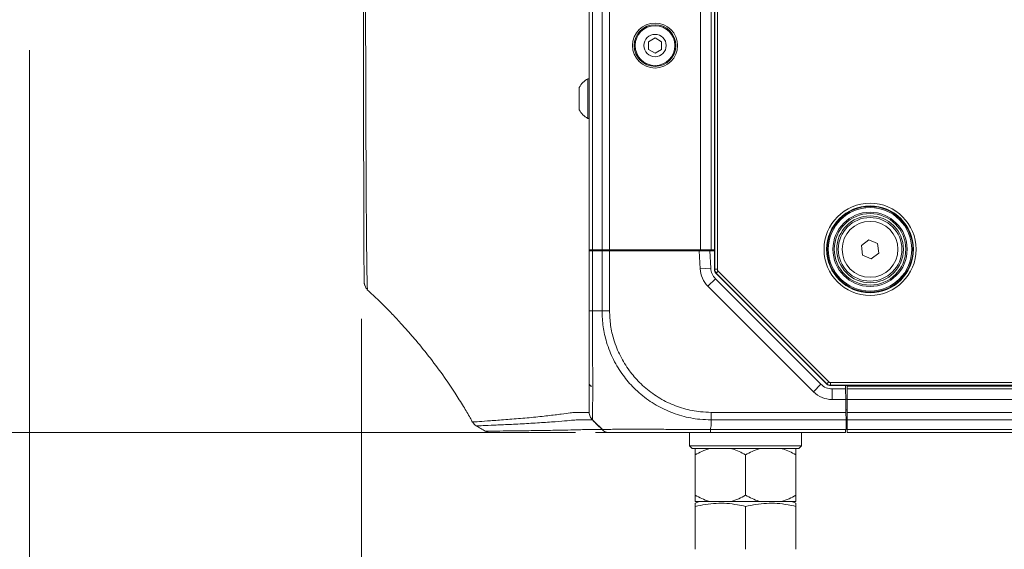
# Model space of a CAD drawing. Header units: millimetres. Extents: x 0 to 1118, y 0 to 864.
# Tile 271 of 390: x 759 to 806, y 378 to 403. Entities that reach past the tile are written whole.
import ezdxf

# ---------------------------------------------------------------- set-up
doc = ezdxf.new("R2010")
doc.units = ezdxf.units.MM
doc.styles.add('SLDTEXTSTYLE0', font='TXT', dxfattribs={"width": 0.605})
doc.dimstyles.new('SLDDIMSTYLE0', dxfattribs={"dimtxt": 3.175, "dimasz": 3.302, "dimexe": 0, "dimexo": 0.0625, "dimgap": 0.79375, "dimtad": 0, "dimtih": 1, "dimtoh": 1, "dimdec": 1, "dimlfac": 4, "dimrnd": 1e-09, "dimzin": 12, "dimdsep": 46, "dimtxsty": 'SLDTEXTSTYLE0', "dimsah": 1, "dimcen": 0.09, "dimadec": 0, "dimazin": 3, "dimtfac": 1, "dimtofl": 0, "dimtmove": 0, "dimatfit": 3, "dimfxl": 1, "dimfrac": 2, "dimtolj": 1, "dimtzin": 12, "dimarcsym": 0})
doc.dimstyles.new('SLDDIMSTYLE5', dxfattribs={"dimtxt": 3.175, "dimasz": 3.302, "dimexe": 0, "dimexo": 0.0625, "dimgap": 0.79375, "dimtad": 0, "dimtih": 1, "dimtoh": 1, "dimlfac": 4, "dimrnd": 1e-09, "dimzin": 4, "dimdsep": 46, "dimtxsty": 'SLDTEXTSTYLE0', "dimsah": 1, "dimcen": 0.09, "dimadec": 0, "dimazin": 1, "dimtfac": 1, "dimtofl": 0, "dimtmove": 0, "dimatfit": 3, "dimfxl": 1, "dimfrac": 2, "dimtolj": 1, "dimtzin": 12, "dimarcsym": 0})

# ---------------------------------------------------------------- blocks, each defined once
blk = doc.blocks.new('_D_17')
at = {"color": 7, "linetype": 'Continuous', "lineweight": 0}
for p, q in [((900.769, 417.364), (739.354, 417.364)), ((740.954, 417.364), (740.954, 402.787)), ((740.954, 383.339), (740.954, 397.915)), ((785.651, 383.339), (739.354, 383.339))]:
    blk.add_line(p, q, dxfattribs=at)
for points in [[(740.954, 417.364), (740.446, 414.062), (741.462, 414.062)], [(740.954, 383.339), (741.462, 386.641), (740.446, 386.641)]]:
    blk.add_solid(points, dxfattribs=at)
at = {"color": 7, "linetype": 'Continuous', "lineweight": 0, "insert": (735.497, 402.008), "char_height": 3.175, "attachment_point": 1, "style": 'SLDTEXTSTYLE0'}
blk.add_mtext('136.1', dxfattribs=at)
blk = doc.blocks.new('_D_18')
at = {"color": 7, "linetype": 'Continuous', "lineweight": 0}
for p, q in [((759.883, 401.364), (759.883, 344.453)), ((793.669, 358.501), (793.669, 344.453)), ((759.883, 346.053), (775.321, 346.053)), ((793.669, 346.053), (778.231, 346.053))]:
    blk.add_line(p, q, dxfattribs=at)
for points in [[(759.883, 346.053), (763.185, 345.545), (763.185, 346.561)], [(793.669, 346.053), (790.367, 346.561), (790.367, 345.545)]]:
    blk.add_solid(points, dxfattribs=at)
at = {"color": 7, "linetype": 'Continuous', "lineweight": 0, "insert": (775.321, 347.709), "char_height": 3.175, "attachment_point": 1, "style": 'SLDTEXTSTYLE0'}
blk.add_mtext('A', dxfattribs=at)
blk = doc.blocks.new('_D_19')
at = {"color": 7, "linetype": 'Continuous', "lineweight": 0}
for p, q in [((1014.794, 382.696), (1014.794, 344.453)), ((793.669, 358.501), (793.669, 344.453)), ((793.669, 346.053), (897.562, 346.053)), ((1014.794, 346.053), (910.902, 346.053))]:
    blk.add_line(p, q, dxfattribs=at)
for points in [[(793.669, 346.053), (796.971, 345.545), (796.971, 346.561)], [(1014.794, 346.053), (1011.492, 346.561), (1011.492, 345.545)]]:
    blk.add_solid(points, dxfattribs=at)
at = {"color": 7, "linetype": 'Continuous', "lineweight": 0, "insert": (897.562, 347.709), "char_height": 3.175, "attachment_point": 1, "style": 'SLDTEXTSTYLE0'}
blk.add_mtext('884.50', dxfattribs=at)
blk = doc.blocks.new('_D_20')
at = {"color": 7, "linetype": 'Continuous', "lineweight": 0}
for p, q in [((775.544, 388.699), (775.544, 352.159)), ((793.669, 358.501), (793.669, 352.159)), ((775.544, 353.759), (793.669, 353.759)), ((793.669, 353.759), (800.609, 353.759))]:
    blk.add_line(p, q, dxfattribs=at)
for points in [[(775.544, 353.759), (778.846, 353.251), (778.846, 354.267)], [(793.669, 353.759), (790.367, 354.267), (790.367, 353.251)]]:
    blk.add_solid(points, dxfattribs=at)
at = {"color": 7, "linetype": 'Continuous', "lineweight": 0, "insert": (800.609, 355.416), "char_height": 3.175, "attachment_point": 1, "style": 'SLDTEXTSTYLE0'}
blk.add_mtext('72.5', dxfattribs=at)

msp = doc.modelspace()

# ---------------------------------------------------------------- linework, layer by layer
at = {"color": 7, "linetype": 'Continuous', "lineweight": 15}
for p, q in [((792.1997, 391.031), (792.1997, 449.6462)), ((786.2944, 391.9636), (786.2944, 448.7136)), ((792.0444, 391.9636), (792.0444, 448.7136)), ((789.3979, 401.9495), (789.0854, 401.769)), ((789.7104, 401.769), (789.3979, 401.9495)), ((789.0854, 401.769), (789.0854, 401.4082)), ((789.0854, 401.4082), (789.3979, 401.2278)), ((789.3979, 401.2278), (789.7104, 401.4082)), ((789.7104, 401.4082), (789.7104, 401.769)), ((786.2944, 400.0261), (786.2294, 400.0261)), ((786.2294, 400.0261), (786.2294, 399.0886)), ((785.8244, 399.6164), (785.8244, 399.0886)), ((785.8244, 399.0886), (785.8244, 398.5609)), ((786.2294, 399.0886), (786.2294, 398.1511)), ((786.2294, 398.1511), (786.2944, 398.1511)), ((786.2934, 394.5231), (786.2934, 394.0488)), ((799.1326, 392.1568), (799.4902, 392.4258)), ((799.1868, 391.7127), (799.1326, 392.1568)), ((799.4902, 392.4258), (799.9019, 392.2506)), ((799.9019, 392.2506), (799.9561, 391.8064)), ((786.2944, 391.9136), (786.2944, 391.9636)), ((786.2944, 391.9636), (786.4408, 391.9636)), ((786.2944, 389.0891), (786.2944, 391.9136)), ((786.2944, 391.9136), (786.4408, 391.9136)), ((786.4408, 391.9636), (786.8979, 391.9636)), ((786.4408, 391.9136), (786.8979, 391.9136)), ((786.8202, 391.9636), (786.8194, 391.9136)), ((786.8979, 391.9636), (787.2515, 391.9636)), ((786.8979, 391.9136), (787.2515, 391.9136)), ((787.2515, 391.9636), (791.5444, 391.9636)), ((787.2515, 391.9136), (791.4854, 391.9136)), ((787.2935, 391.9636), (787.2944, 391.9136)), ((787.4444, 391.9136), (787.4444, 391.9636)), ((788.0452, 391.9636), (788.0443, 391.9136)), ((790.8435, 391.9636), (790.8444, 391.9136)), ((791.0069, 391.9136), (791.0069, 391.9636)), ((791.4854, 391.9136), (791.986, 391.9136)), ((791.5069, 391.9636), (791.5069, 391.9136)), ((791.5444, 391.9636), (792.0444, 391.9636)), ((791.986, 391.9136), (792.0293, 391.0886)), ((791.986, 391.9136), (792.1997, 391.9136)), ((792.1997, 391.9636), (792.0444, 391.9636)), ((799.5985, 391.5375), (799.1868, 391.7127)), ((799.9561, 391.8064), (799.5985, 391.5375)), ((797.4975, 385.6297), (792.2729, 390.8543)), ((792.2479, 390.5975), (797.2247, 385.6208)), ((775.8357, 390.0971), (775.8364, 390.0952)), ((1003.4144, 385.5565), (797.6743, 385.5565)), ((797.755, 385.4011), (798.3883, 385.4011)), ((798.3883, 385.4011), (798.3856, 385.5565)), ((798.3883, 385.4011), (798.397, 384.9011)), ((798.4569, 385.5565), (798.4569, 385.4011)), ((798.4569, 385.4011), (798.4569, 384.9011)), ((798.4569, 385.4011), (1002.6319, 385.4011)), ((798.3968, 384.9136), (798.4569, 384.9136)), ((798.397, 384.9011), (798.4076, 384.2957)), ((798.4569, 384.9011), (798.4569, 384.2957)), ((798.4569, 384.4136), (798.4055, 384.4136)), ((798.4069, 384.3386), (798.4082, 384.4136)), ((798.4076, 384.2957), (798.4138, 383.9422)), ((798.4569, 384.2957), (798.4569, 383.9422)), ((780.8172, 383.8473), (780.8174, 383.847)), ((786.7371, 383.6459), (786.4408, 383.9421)), ((798.4217, 383.4851), (798.4138, 383.9422)), ((798.4569, 383.9422), (798.4569, 383.4851)), ((781.4127, 383.4085), (781.4111, 383.4084)), ((791.0319, 383.3386), (791.0319, 382.7136)), ((798.3894, 383.3386), (792.0189, 383.3386)), ((796.3069, 382.7136), (796.3069, 383.3386)), ((798.392, 383.4851), (798.3894, 383.3386)), ((798.392, 383.4851), (798.4069, 383.4851)), ((798.4069, 383.4851), (798.4217, 383.4851)), ((798.4569, 383.6886), (798.4182, 383.6886)), ((798.4569, 383.4851), (798.4569, 383.3386)), ((798.4569, 383.3386), (1002.6319, 383.3386)), ((791.0319, 382.7136), (791.1569, 382.5886)), ((791.0319, 382.7136), (793.6694, 382.7136)), ((793.6694, 382.5886), (791.1569, 382.5886)), ((793.6694, 382.7136), (796.3069, 382.7136)), ((796.1819, 382.5886), (793.6694, 382.5886)), ((796.1819, 382.5886), (796.3069, 382.7136)), ((791.2944, 382.2918), (791.2944, 380.3855)), ((793.6694, 382.2918), (793.6694, 380.3855)), ((796.0444, 382.2918), (796.0444, 380.3855)), ((791.4887, 380.0886), (791.2937, 380.0098)), ((791.2944, 380.0886), (791.9768, 380.0886)), ((791.9768, 380.0886), (792.9869, 380.0886)), ((792.9869, 380.0886), (794.3518, 380.0886)), ((794.3518, 380.0886), (795.3619, 380.0886)), ((795.3619, 380.0886), (796.0444, 380.0886)), ((796.045, 380.0098), (795.85, 380.0886)), ((791.2937, 379.8613), (791.2937, 377.8386)), ((793.6694, 379.8613), (793.6694, 377.8386)), ((796.045, 379.8613), (796.045, 377.8386))]:
    msp.add_line(p, q, dxfattribs=at)
at = {"color": 9, "linetype": 'Continuous', "lineweight": 0}
for p, q in [((792.2172, 391.0383), (792.2172, 449.639)), ((792.3422, 449.639), (792.3422, 391.0383)), ((786.4408, 391.9636), (786.4408, 448.7136)), ((786.8979, 391.9636), (786.8979, 448.7136)), ((787.2515, 391.9636), (787.2515, 448.7136)), ((791.5444, 391.9636), (791.5444, 448.7136)), ((786.4172, 391.9636), (786.4172, 391.9136)), ((786.4408, 391.9136), (786.4408, 389.0887)), ((786.8979, 389.0887), (786.8979, 391.9136)), ((787.2515, 391.9136), (787.2515, 389.0891)), ((791.53, 391.0625), (791.4854, 391.9136)), ((792.0293, 391.0886), (791.53, 391.0625)), ((792.1997, 391.031), (792.2172, 391.0383)), ((792.2172, 391.0383), (792.3422, 391.0383)), ((792.2904, 390.8615), (792.2729, 390.8543)), ((792.2904, 390.8615), (792.3788, 390.9499)), ((797.5048, 385.6472), (792.2904, 390.8615)), ((792.3788, 390.9499), (797.5931, 385.7356)), ((792.2479, 390.5975), (791.8944, 390.244)), ((796.8711, 385.2672), (791.8944, 390.244)), ((786.4408, 389.0886), (786.8979, 389.0886)), ((797.2247, 385.6208), (796.8711, 385.2672)), ((797.4975, 385.6297), (797.5048, 385.6472)), ((797.5048, 385.6472), (797.5931, 385.7356)), ((797.6815, 385.699), (1003.4072, 385.699)), ((797.6815, 385.699), (797.6815, 385.574)), ((797.6815, 385.574), (797.6743, 385.5565)), ((1003.4072, 385.574), (797.6815, 385.574)), ((797.755, 385.4011), (797.755, 384.9011)), ((798.4569, 385.5261), (1002.6319, 385.5261)), ((798.397, 384.9011), (797.755, 384.9011)), ((798.4569, 384.9011), (1002.6319, 384.9011)), ((792.0449, 384.2957), (798.4076, 384.2957)), ((798.4069, 384.3386), (798.4069, 384.4136)), ((798.4569, 384.2957), (1002.6319, 384.2957)), ((798.4138, 383.9422), (792.0444, 383.9422)), ((792.0444, 383.646), (792.0444, 383.9421)), ((798.4569, 383.9422), (1002.6319, 383.9422)), ((792.0164, 383.4851), (798.392, 383.4851)), ((798.4584, 383.6886), (798.4182, 383.6911)), ((798.4569, 383.4851), (1002.6319, 383.4851))]:
    msp.add_line(p, q, dxfattribs=at)
at = {"color": 7, "linetype": 'Continuous', "lineweight": 15}
for centre, radius in [((789.3979, 401.5886), 1.0625), ((789.3979, 401.5886), 0.9837), ((789.3979, 401.5886), 0.9375), ((789.3979, 401.5886), 0.5278), ((799.5444, 391.9816), 1.75), ((799.5444, 391.9816), 1.6875), ((799.5444, 391.9816), 1.575), ((799.5444, 391.9816), 1.5)]:
    msp.add_circle(centre, radius, dxfattribs=at)
at = {"color": 9, "linetype": 'Continuous', "lineweight": 0}
for radius in [2.1728, 2.0479, 2.021, 1.971, 1.3179]:
    msp.add_circle((799.5444, 391.9816), radius, dxfattribs=at)
at = {"color": 7, "linetype": 'Continuous', "lineweight": 15}
for centre, radius, start, end in [((786.768, 399.0886), 1.0813, 119.88215, 150.7838), ((786.768, 399.0886), 1.0813, 209.2162, 240.11785), ((792.7783, 391.1279), 0.75, 183, 225), ((786.4194, 385.649), 0.125, 180, 269), ((797.755, 386.1511), 0.75, 225, 270), ((781.6401, 383.8386), 0.5, 241.97962, 270.1985), ((787.2515, 383.8386), 0.5, 256.51035, 270)]:
    msp.add_arc(centre, radius, start, end, dxfattribs=at)
at = {"color": 9, "linetype": 'Continuous', "lineweight": 0}
for centre, radius, start, end in [((792.7783, 391.1279), 1.25, 183, 225), ((792.4672, 391.0383), 0.25, 180.00361, 224.99639), ((797.6815, 385.824), 0.25, 225.00361, 269.99639), ((797.755, 386.1511), 1.25, 225, 270)]:
    msp.add_arc(centre, radius, start, end, dxfattribs=at)
at = {"color": 7, "linetype": 'Continuous', "lineweight": 15}
for centre, major_axis in [((792.4498, 391.0311), (0.231, 0.0957)), ((797.6743, 385.8065), (0.0957, 0.231))]:
    msp.add_ellipse(centre, major_axis=major_axis, ratio=0.9998216, start_param=2.7489567, end_param=3.5342286, dxfattribs=at)
at = {"color": 9, "linetype": 'Continuous', "lineweight": 0}
for centre, major_axis in [((792.4672, 391.0383), (0.1155, 0.0478)), ((797.6815, 385.824), (0.0478, 0.1155))]:
    msp.add_ellipse(centre, major_axis=major_axis, ratio=0.9998216, start_param=2.7489567, end_param=3.5342286, dxfattribs=at)
at = {"color": 7, "linetype": 'Continuous', "lineweight": 15}
for points, knots in [([(775.8347, 450.5993), (775.817, 450.5831), (775.7736, 450.5432), (775.7308, 450.4696), (775.7029, 450.4017), (775.6903, 450.3553), (775.6831, 450.3192), (775.6793, 450.2895), (775.6771, 450.2634), (775.6753, 450.229), (775.6734, 450.1639), (775.6709, 450.0197), (775.6684, 449.7848), (775.6659, 449.4682), (775.6635, 449.0775), (775.6613, 448.612), (775.6592, 448.073), (775.6571, 447.46), (775.6552, 446.775), (775.6534, 446.0198), (775.6516, 445.1961), (775.65, 444.3054), (775.6485, 443.3535), (775.6471, 442.3448), (775.6458, 441.2822), (775.6445, 440.1646), (775.6434, 438.9907), (775.6424, 437.7637), (775.6414, 436.4873), (775.6406, 435.1655), (775.6398, 433.8024), (775.6391, 432.4029), (775.6385, 430.9717), (775.638, 429.5139), (775.6376, 428.0345), (775.6372, 426.5384), (775.637, 425.0304), (775.6368, 423.5162), (775.6367, 421.9994), (775.6367, 420.4801), (775.6367, 418.9569), (775.6368, 417.4308), (775.6369, 415.9065), (775.6372, 414.389), (775.6375, 412.8833), (775.6379, 411.3947), (775.6384, 409.9286), (775.639, 408.4901), (775.6397, 407.0845), (775.6404, 405.7164), (775.6413, 404.3904), (775.6422, 403.1106), (775.6432, 401.8814), (775.6443, 400.7047), (775.6455, 399.5782), (775.6468, 398.5034), (775.6482, 397.4834), (775.6497, 396.5233), (775.6513, 395.6252), (775.6531, 394.7914), (775.6549, 394.024), (775.6568, 393.3282), (775.6588, 392.7047), (775.6609, 392.1534), (775.6632, 391.6742), (775.6655, 391.2696), (775.6679, 390.9414), (775.6705, 390.691), (775.6729, 390.5168), (775.6761, 390.4449), (775.6774, 390.4025), (775.6852, 390.3491), (775.6987, 390.2914), (775.7325, 390.2087), (775.7752, 390.1319), (775.8198, 390.0968), (775.8293, 390.0893)], [0, 0, 0, 0, 0.0007756, 0.0019104, 0.0028214, 0.0035884, 0.0045035, 0.006066, 0.0087547, 0.0137513, 0.0256427, 0.0415151, 0.0583405, 0.0748353, 0.0912017, 0.1074499, 0.1237722, 0.1401028, 0.1564332, 0.1727708, 0.1891218, 0.205492, 0.2218854, 0.2381333, 0.2542593, 0.2704577, 0.2867239, 0.3030511, 0.3194301, 0.3358494, 0.3522961, 0.3687561, 0.3852105, 0.4016452, 0.4180472, 0.4344055, 0.4507112, 0.4669584, 0.4831092, 0.4992258, 0.5154199, 0.5316861, 0.5480167, 0.5644016, 0.5808286, 0.5972843, 0.6137545, 0.6302203, 0.6466675, 0.663084, 0.6794592, 0.6957852, 0.712057, 0.7282456, 0.7444341, 0.7607306, 0.7770277, 0.7933322, 0.8096497, 0.8259848, 0.8423435, 0.8587107, 0.8749455, 0.8912598, 0.9076285, 0.9240267, 0.9404294, 0.9568195, 0.973214, 0.9897559, 0.9946079, 0.9961734, 0.9971832, 0.9981673, 0.9996123, 1, 1, 1, 1]), ([(775.8203, 390.0782), (776.0031, 389.9081), (776.3986, 389.5401), (776.942, 388.9872), (777.4152, 388.4826), (777.7909, 388.0631), (778.244, 387.5374), (778.8104, 386.8383), (779.4226, 386.0102), (779.9403, 385.2457), (780.3409, 384.6056), (780.6134, 384.146), (780.7503, 383.898), (780.7876, 383.8305)], [0, 0, 0, 0, 0.0972439, 0.2104128, 0.295157, 0.3586654, 0.4223449, 0.5552091, 0.6933858, 0.8026852, 0.8948245, 0.971375, 1, 1, 1, 1]), ([(786.2944, 384.2958), (786.2944, 384.3241), (786.2944, 384.3725), (786.2944, 384.7099), (786.2944, 385.1318), (786.2944, 385.6767), (786.2944, 386.318), (786.2944, 387.0266), (786.2944, 387.7971), (786.2944, 388.4952), (786.2944, 388.9289), (786.2944, 389.0891)], [0, 0, 0, 0, 0.1584128, 0.2711139, 0.3838354, 0.4991898, 0.6083334, 0.7174776, 0.826751, 0.9360043, 1, 1, 1, 1]), ([(780.799, 383.8337), (780.8215, 383.8), (780.8659, 383.7338), (780.9396, 383.6742), (780.9835, 383.6533), (780.9942, 383.6482)], [0, 0, 0, 0, 0.4384091, 0.8625383, 1, 1, 1, 1]), ([(786.4351, 383.9518), (786.5457, 383.843), (786.7057, 383.6855), (786.8761, 383.5338), (786.9287, 383.4869)], [0, 0, 0, 0, 0.6913844, 1, 1, 1, 1]), ([(780.9609, 383.6591), (781.0321, 383.617), (781.1746, 383.5329), (781.3171, 383.4487), (781.3883, 383.4066)], [0, 0, 0, 0, 0.4999928, 1, 1, 1, 1]), ([(784.3344, 383.3386), (784.1076, 383.3386), (783.6743, 383.3386), (782.9442, 383.3386), (782.373, 383.3386), (781.936, 383.3386), (781.6733, 383.3386), (781.6686, 383.3386), (781.6666, 383.3386)], [0, 0, 0, 0, 0.1896358, 0.3622731, 0.535195, 0.708019, 0.8805566, 1, 1, 1, 1]), ([(787.2515, 383.3386), (787.2311, 383.3386), (787.1905, 383.3386), (787.0487, 383.3386), (786.6833, 383.3386), (786.5869, 383.3386)], [0, 0, 0, 0, 0.4240406, 0.8480633, 1, 1, 1, 1]), ([(786.8978, 383.4851), (786.8846, 383.4984), (786.8403, 383.5426), (786.7884, 383.5945), (786.7487, 383.6343), (786.7394, 383.6436), (786.7375, 383.6455), (786.7371, 383.6459)], [0, 0, 0, 0, 0.2452024, 0.8175352, 0.9606824, 0.9921507, 1, 1, 1, 1]), ([(786.8979, 383.4851), (786.8979, 383.4851), (786.8979, 383.485), (786.8969, 383.4849), (786.8959, 383.4848)], [0, 0, 0, 0, 0.000078, 1, 1, 1, 1]), ([(792.0189, 383.3386), (791.6509, 383.3386), (791.0124, 383.3386), (790.1496, 383.3386), (789.3754, 383.3386), (788.689, 383.3386), (788.12, 383.3386), (787.7012, 383.3386), (787.4118, 383.3386), (787.2719, 383.3386), (787.2569, 383.3386), (787.2514, 383.3386)], [0, 0, 0, 0, 0.1476521, 0.2562048, 0.3647764, 0.4995885, 0.6089422, 0.7182918, 0.8277419, 0.9371756, 1, 1, 1, 1]), ([(791.9768, 382.5886), (791.8538, 382.5483), (791.6191, 382.4715), (791.3991, 382.3497), (791.2944, 382.2918)], [0, 0, 0, 0, 0.5238131, 1, 1, 1, 1]), ([(791.2944, 382.2918), (791.2944, 382.3123), (791.2944, 382.4366), (791.2944, 382.5195), (791.2944, 382.5886)], [0, 0, 0, 0, 0.1650136, 1, 1, 1, 1]), ([(793.6694, 382.2918), (793.4655, 382.3989), (793.243, 382.5159), (793.0067, 382.583), (792.9869, 382.5886)], [0, 0, 0, 0, 0.91612185, 1, 1, 1, 1]), ([(794.3518, 382.5886), (794.2288, 382.5483), (793.9941, 382.4715), (793.7741, 382.3497), (793.6694, 382.2918)], [0, 0, 0, 0, 0.5238131, 1, 1, 1, 1]), ([(796.0444, 382.2918), (795.8405, 382.3989), (795.618, 382.5159), (795.3817, 382.583), (795.3619, 382.5886)], [0, 0, 0, 0, 0.9161218, 1, 1, 1, 1]), ([(796.0444, 382.5886), (796.0444, 382.5825), (796.0444, 382.5152), (796.0444, 382.3982), (796.0444, 382.2918)], [0, 0, 0, 0, 0.0905982, 1, 1, 1, 1]), ([(791.2937, 380.0074), (791.2937, 380.0082), (791.2937, 380.0389), (791.2937, 379.9609), (791.2937, 379.8778), (791.2937, 379.8613)], [0, 0, 0, 0, 0.0208216, 0.8064112, 1, 1, 1, 1]), ([(791.2944, 380.3855), (791.4982, 380.2783), (791.7207, 380.1614), (791.957, 380.0943), (791.9768, 380.0886)], [0, 0, 0, 0, 0.9161218, 1, 1, 1, 1]), ([(791.2944, 380.0886), (791.2944, 380.0947), (791.2944, 380.162), (791.2944, 380.279), (791.2944, 380.3855)], [0, 0, 0, 0, 0.0905982, 1, 1, 1, 1]), ([(792.9869, 380.0886), (793.1099, 380.1289), (793.3446, 380.2058), (793.5646, 380.3275), (793.6694, 380.3855)], [0, 0, 0, 0, 0.52381311, 1, 1, 1, 1]), ([(793.6694, 380.3855), (793.8732, 380.2783), (794.0957, 380.1614), (794.332, 380.0943), (794.3518, 380.0886)], [0, 0, 0, 0, 0.91612185, 1, 1, 1, 1]), ([(795.3619, 380.0886), (795.4849, 380.1289), (795.7196, 380.2058), (795.9396, 380.3275), (796.0444, 380.3855)], [0, 0, 0, 0, 0.5238131, 1, 1, 1, 1]), ([(796.0444, 380.3855), (796.0444, 380.365), (796.0444, 380.2406), (796.0444, 380.1578), (796.0444, 380.0886)], [0, 0, 0, 0, 0.1650136, 1, 1, 1, 1]), ([(796.045, 379.8613), (796.045, 379.8778), (796.045, 379.9591), (796.045, 380.0371), (796.045, 380.0065), (796.045, 380.0049)], [0, 0, 0, 0, 0.193583, 0.9572169, 1, 1, 1, 1]), ([(791.2937, 379.8613), (791.6204, 379.9238), (792.2839, 380.0507), (793.0869, 379.9873), (793.5455, 379.8881), (793.6694, 379.8613)], [0, 0, 0, 0, 0.4144437, 0.8417964, 1, 1, 1, 1]), ([(793.6694, 379.8613), (793.996, 379.9238), (794.6596, 380.0507), (795.4626, 379.9873), (795.9211, 379.8881), (796.045, 379.8613)], [0, 0, 0, 0, 0.4144437, 0.8417964, 1, 1, 1, 1])]:
    msp.add_open_spline(points, degree=3, knots=knots, dxfattribs=at)
at = {"color": 9, "linetype": 'Continuous', "lineweight": 0}
for points, knots in [([(775.8363, 450.5978), (775.8358, 450.6005), (775.8313, 450.626), (775.8231, 450.4874), (775.8117, 450.1509), (775.801, 449.579), (775.7911, 448.8036), (775.7818, 447.8276), (775.7736, 446.6661), (775.7658, 445.306), (775.759, 443.77), (775.7527, 442.0727), (775.7474, 440.2336), (775.7426, 438.2349), (775.7385, 436.1124), (775.7352, 433.8834), (775.7323, 431.5723), (775.7302, 429.1576), (775.7284, 426.4758), (775.7274, 423.5246), (775.7269, 420.5662), (775.7273, 417.8187), (775.7279, 415.3036), (775.7293, 412.798), (775.7312, 410.3522), (775.7336, 407.9843), (775.7368, 405.7136), (775.7404, 403.5222), (775.7449, 401.4566), (775.7499, 399.5323), (775.7557, 397.7624), (775.7622, 396.1338), (775.7695, 394.6825), (775.7776, 393.4186), (775.7862, 392.348), (775.7959, 391.4659), (775.8062, 390.7902), (775.8173, 390.3371), (775.827, 390.0989), (775.8334, 390.0976), (775.8357, 390.0971)], [0, 0, 0, 0, 0.0031599, 0.0297028, 0.0564311, 0.083447, 0.1108564, 0.1373935, 0.164116, 0.1910517, 0.2184276, 0.2449597, 0.2716767, 0.2985887, 0.3259513, 0.3524923, 0.3792182, 0.4061391, 0.4335109, 0.4669077, 0.5006757, 0.5272293, 0.5539681, 0.5809205, 0.608313, 0.6348546, 0.6615813, 0.6885944, 0.7160001, 0.7425387, 0.7692622, 0.7962724, 0.8236749, 0.850217, 0.8769441, 0.9039584, 0.9313658, 0.9579191, 0.9846582, 1, 1, 1, 1]), ([(786.4408, 389.0887), (786.4408, 388.9167), (786.4407, 388.4547), (786.445, 387.703), (786.4524, 386.8757), (786.4583, 386.1058), (786.4595, 385.4147), (786.4563, 384.8311), (786.4502, 384.3799), (786.4426, 384.0238), (786.4415, 383.9721), (786.4409, 383.9421)], [0, 0, 0, 0, 0.0638809, 0.1715817, 0.2825247, 0.3900468, 0.5008149, 0.6162125, 0.7271686, 0.8416822, 1, 1, 1, 1]), ([(792.0444, 383.9421), (791.8672, 383.9477), (791.4018, 383.9622), (790.6494, 384.1088), (789.8278, 384.4132), (789.0631, 384.8587), (788.4118, 385.4046), (787.859, 386.0493), (787.4154, 386.7756), (787.109, 387.5538), (786.9302, 388.3349), (786.9089, 388.8357), (786.8981, 389.0887)], [0, 0, 0, 0, 0.0657965, 0.1727607, 0.2828934, 0.389757, 0.4997969, 0.5968708, 0.7039461, 0.8142113, 0.9061257, 1, 1, 1, 1]), ([(787.2517, 389.0891), (787.2618, 388.8563), (787.2822, 388.3907), (787.4504, 387.6687), (787.7421, 386.9453), (788.1567, 386.2716), (788.6711, 385.6727), (789.2746, 385.1637), (789.9784, 384.7453), (790.7439, 384.4563), (791.4429, 384.3146), (791.8798, 384.301), (792.0449, 384.2958)], [0, 0, 0, 0, 0.0929147, 0.1858152, 0.2944776, 0.4031621, 0.5002013, 0.6086254, 0.7170441, 0.8255688, 0.9340808, 1, 1, 1, 1]), ([(780.8174, 383.847), (780.8119, 383.8457), (780.7948, 383.8415), (781.0755, 383.8596), (781.6065, 383.8958), (782.2131, 383.94), (782.878, 383.992), (783.5764, 384.0521), (784.3668, 384.1345), (785.0049, 384.2149), (785.4225, 384.2795), (785.7039, 384.2949), (785.9785, 384.2887), (786.1702, 384.2915), (786.2771, 384.2924), (786.2885, 384.2946), (786.2943, 384.2957)], [0, 0, 0, 0, 0.0277447, 0.0867922, 0.1454231, 0.2041695, 0.2334173, 0.2919223, 0.3504293, 0.4083347, 0.4663645, 0.5245651, 0.6412112, 0.7578835, 0.8745766, 1, 1, 1, 1]), ([(786.4408, 383.9422), (786.4351, 383.9415), (786.4242, 383.9401), (786.3175, 383.9394), (786.1262, 383.9378), (785.8505, 383.9408), (785.5719, 383.9326), (785.1652, 383.8919), (784.537, 383.8412), (783.7527, 383.7889), (783.0572, 383.7508), (782.3945, 383.7178), (781.789, 383.69), (781.2581, 383.6671), (780.9753, 383.6557), (780.9936, 383.6585), (780.9998, 383.6594)], [0, 0, 0, 0, 0.1252117, 0.2417128, 0.3581993, 0.4746675, 0.5327964, 0.5906831, 0.6487037, 0.7071242, 0.765558, 0.7947324, 0.8531729, 0.9116993, 0.9702419, 1, 1, 1, 1]), ([(781.4111, 383.4084), (781.4033, 383.4083), (781.3602, 383.4074), (781.574, 383.4094), (782.0406, 383.4141), (782.7363, 383.4218), (783.5454, 383.4317), (784.3837, 383.4441), (785.1453, 383.4586), (785.7302, 383.4726), (786.0832, 383.4839), (786.2768, 383.4837), (786.5136, 383.484), (786.6713, 383.484), (786.8048, 383.4842), (786.8836, 383.4845), (786.8931, 383.4849), (786.8979, 383.4851)], [0, 0, 0, 0, 0.0129386, 0.0714286, 0.1301471, 0.1885404, 0.2468081, 0.305081, 0.3631563, 0.4213063, 0.4793386, 0.5375186, 0.5957083, 0.7121231, 0.7703357, 0.8851585, 1, 1, 1, 1]), ([(786.8978, 383.4851), (786.9037, 383.4852), (786.9196, 383.4854), (787.0643, 383.4887), (787.3695, 383.4945), (787.8156, 383.4997), (788.4266, 383.5017), (789.1665, 383.4992), (790.0009, 383.4933), (790.9306, 383.4867), (791.6211, 383.4857), (792.0164, 383.4851)], [0, 0, 0, 0, 0.0627054, 0.1705801, 0.2816652, 0.3894286, 0.5004169, 0.6352697, 0.7422845, 0.8524245, 1, 1, 1, 1]), ([(792.0445, 383.6459), (792.043, 383.6433), (792.0341, 383.6281), (792.0241, 383.5737), (792.0197, 383.5226), (792.0164, 383.4851)], [0, 0, 0, 0, 0.0512389, 0.3045526, 1, 1, 1, 1])]:
    msp.add_open_spline(points, degree=3, knots=knots, dxfattribs=at)
at = {"color": 7, "linetype": 'Continuous', "lineweight": 15}
for points in [[(786.2944, 393.8622), (786.2943, 394.0825), (786.294, 394.3028), (786.2934, 394.5231)], [(786.2934, 394.0488), (786.294, 393.8311), (786.2943, 393.6134), (786.2944, 393.3957)], [(786.4408, 383.9422), (786.419, 383.9666), (786.3753, 384.0155), (786.3298, 384.1033), (786.2999, 384.1975), (786.2962, 384.263), (786.2944, 384.2957)], [(786.8978, 383.4851), (786.9223, 383.4633), (786.9712, 383.4196), (787.059, 383.3741), (787.1532, 383.3442), (787.2187, 383.3405), (787.2514, 383.3386)]]:
    msp.add_open_spline(points, degree=3, dxfattribs=at)
at = {"color": 9, "linetype": 'Continuous', "lineweight": 0}
for points in [[(786.4407, 389.0887), (786.4189, 389.0888), (786.3752, 389.0888), (786.3298, 389.0889), (786.2999, 389.089), (786.2962, 389.0891), (786.2944, 389.0891)], [(786.8979, 389.0887), (786.9224, 389.0888), (786.9713, 389.0888), (787.059, 389.0889), (787.1532, 389.089), (787.2187, 389.0891), (787.2515, 389.0891)], [(792.0444, 383.9421), (792.0445, 383.9666), (792.0445, 384.0155), (792.0447, 384.1033), (792.0448, 384.1976), (792.0449, 384.2631), (792.0449, 384.2958)], [(792.0164, 383.4851), (792.0166, 383.4633), (792.0171, 383.4196), (792.0177, 383.3741), (792.0183, 383.3442), (792.0187, 383.3405), (792.0189, 383.3386)]]:
    msp.add_open_spline(points, degree=3, dxfattribs=at)

# ---------------------------------------------------------------- dimensions: what is measured, and where the dimension line sits
at = {"color": 7, "linetype": 'Continuous', "lineweight": 0}
dim = msp.add_linear_dim(base=(740.9545, 383.3386), p1=(902.3694, 417.3636), p2=(787.2514, 383.3386), angle=90, dimstyle='SLDDIMSTYLE0', dxfattribs=at)
dim.commit()
dim.dimension.update_dxf_attribs({"geometry": '_D_17', "text_midpoint": (740.9545, 400.3511), "dimtype": 160})
dim = msp.add_linear_dim(base=(759.8826, 346.053), p1=(793.6694, 360.1008), p2=(759.8826, 402.9636), text='A', dimstyle='SLDDIMSTYLE0', dxfattribs=at)
dim.commit()
dim.dimension.update_dxf_attribs({"geometry": '_D_18', "text_midpoint": (776.776, 346.053), "dimtype": 160})
for base, p2, dimstyle, picture, middle in [((775.5444, 353.7591), (775.5444, 380.4654), 'SLDDIMSTYLE0', '_D_20', (804.8533, 353.7591)), ((1014.7944, 346.053), (1014.7944, 384.2958), 'SLDDIMSTYLE5', '_D_19', (904.2319, 346.053))]:
    dim = msp.add_linear_dim(base=base, p1=(793.6694, 360.1008), p2=p2, dimstyle=dimstyle, dxfattribs=at)
    dim.commit()
    dim.dimension.update_dxf_attribs({"geometry": picture, "text_midpoint": middle, "dimtype": 160})

doc.saveas('drawing.dxf')
